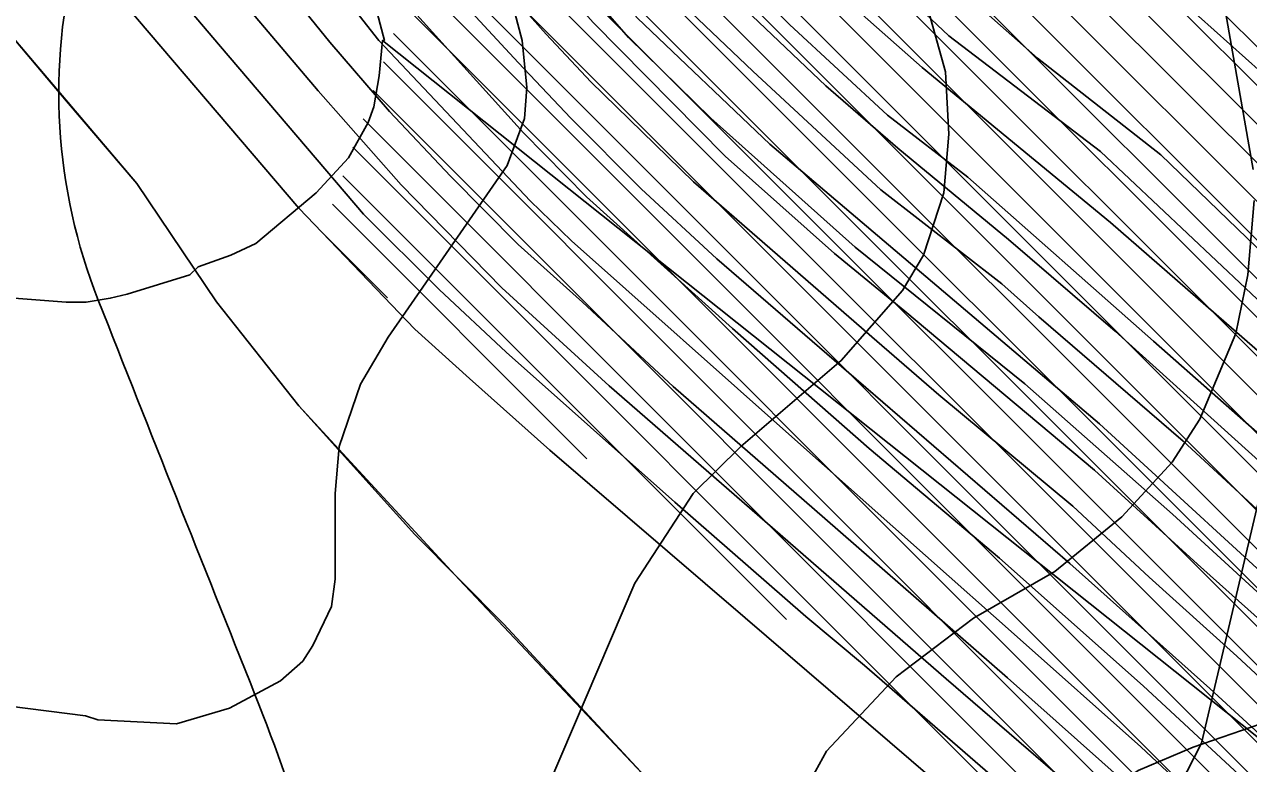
# Model space of a CAD drawing. Extents: x -510989 to -501240, y -1184665 to -1176098.
# Drawn here: x -505866.9 to -505553.2, y -1182202.2 to -1182012.9 of the extents above; entities that cross this region are included whole.
import ezdxf

# ---------------------------------------------------------------- set-up
doc = ezdxf.new("R2010")
doc.units = 0
for name, color, linetype in [('NAVRH_interakcni_prvky', 7, 'Continuous'), ('NAVRH_rozvodnice', 7, 'Continuous'), ('orna_puda', 7, 'Continuous'), ('popis', 7, 'Continuous'), ('STAV_erozne_ohrozene_plochy', 7, 'Continuous'), ('STAV_odtokove_linie', 7, 'Continuous'), ('STAV_povodi', 7, 'Continuous'), ('trvaly_travni_porost', 7, 'Continuous'), ('vrstevnice_01', 7, 'Continuous'), ('vrstevnice_02', 7, 'Continuous'), ('vrstevnice_03', 7, 'Continuous')]:
    doc.layers.add(name, color=color, linetype=linetype)

msp = doc.modelspace()

# ---------------------------------------------------------------- linework, layer by layer
at = {"layer": 'NAVRH_interakcni_prvky'}
msp.add_lwpolyline([(-505608.99, -1182282.38), (-505565.31, -1182197.02), (-505541.49, -1182095.78), (-505537.52, -1182014.39), (-505537.52, -1181958.81), (-505551.42, -1181861.54), (-505543.48, -1181770.22), (-505601.05, -1181698.76)], dxfattribs=at)
at = {"layer": 'NAVRH_rozvodnice'}
for centre, radius, start, end in [((-505713.41, -1182030.34), 144.71, 165.3806, 201.5508), ((-482411.88, -1172827.74), 25197.63, 201.550825, 201.797958), ((-506266.56, -1182367.95), 494.03, 11.4357, 21.798)]:
    msp.add_arc(centre, radius, start, end, dxfattribs=at)
at = {"layer": 'orna_puda'}
for points in [[(-505449.63, -1182114.77), (-505566.1, -1182010.76), (-505636.02, -1181946.35), (-505666.73, -1181903.35), (-505697.28, -1181859.94), (-505720.51, -1181825.65), (-505739.62, -1181796.79), (-505750.08, -1181780.4), (-505741.01, -1181764.89), (-505687.09, -1181848.17), (-505660.49, -1181883.83), (-505634.94, -1181918.67), (-505631.57, -1181922.99), (-505623.96, -1181932.93), (-505584.61, -1181971.35), (-505549.33, -1182005.12)], [(-505548.69, -1182072.33), (-505575.74, -1182046.26), (-505607.3, -1182021.49), (-505628.49, -1182002.74), (-505642.51, -1181989.57), (-505666.31, -1181964.35), (-505679.02, -1181948.82), (-505715.14, -1181898.95), (-505776.1, -1181815.46), (-505769.3, -1181805.97), (-505750.08, -1181780.4), (-505739.62, -1181796.79), (-505720.51, -1181825.65), (-505697.28, -1181859.94), (-505666.73, -1181903.35), (-505636.02, -1181946.35), (-505566.1, -1182010.76), (-505449.63, -1182114.77)], [(-505546.57, -1182087.4), (-505591.18, -1182045.46), (-505630.08, -1182015.76), (-505651.04, -1181995.93), (-505671.69, -1181975.7), (-505675.24, -1181971.59), (-505702.79, -1181935.13), (-505765.81, -1181848.01), (-505783.89, -1181826.23), (-505776.1, -1181815.46), (-505715.14, -1181898.95), (-505679.02, -1181948.82), (-505666.31, -1181964.35), (-505642.51, -1181989.57), (-505628.49, -1182002.74), (-505607.3, -1182021.49), (-505575.74, -1182046.26), (-505548.69, -1182072.33)], [(-505529.84, -1182114.76), (-505588.6, -1182063.62), (-505636.85, -1182023.91), (-505662.46, -1182001.15), (-505683, -1181978.33), (-505695.81, -1181963.06), (-505734.2, -1181911.27), (-505751.18, -1181885.54), (-505769.45, -1181860.32), (-505791.17, -1181834.24), (-505783.89, -1181826.23), (-505765.81, -1181848.01), (-505702.79, -1181935.13), (-505675.24, -1181971.59), (-505671.69, -1181975.7), (-505651.04, -1181995.93), (-505630.08, -1182015.76), (-505591.18, -1182045.46), (-505546.57, -1182087.4)], [(-505528.18, -1182137.53), (-505577.6, -1182094), (-505625.15, -1182052.03), (-505645.72, -1182036.13), (-505670.84, -1182012.86), (-505693.22, -1181990.05), (-505713.98, -1181965.62), (-505749.67, -1181918.15), (-505760.65, -1181899.98), (-505801.99, -1181847.3), (-505798.23, -1181842.98), (-505791.17, -1181834.24), (-505769.45, -1181860.32), (-505751.18, -1181885.54), (-505734.2, -1181911.27), (-505695.81, -1181963.06), (-505683, -1181978.33), (-505662.46, -1182001.15), (-505636.85, -1182023.91), (-505588.6, -1182063.62), (-505529.84, -1182114.76)], [(-505532.27, -1182141.24), (-505587.42, -1182091.43), (-505614.77, -1182067.94), (-505643.09, -1182044.56), (-505661.6, -1182028.61), (-505695.87, -1181995.88), (-505717.21, -1181970.31), (-505736.62, -1181944.38), (-505759.68, -1181911.96), (-505781.9, -1181881.56), (-505805.97, -1181852.06), (-505801.99, -1181847.3), (-505760.65, -1181899.98), (-505749.67, -1181918.15), (-505713.98, -1181965.62), (-505693.22, -1181990.05), (-505670.84, -1182012.86), (-505645.72, -1182036.13), (-505625.15, -1182052.03), (-505577.6, -1182094), (-505528.18, -1182137.53)], [(-505532.37, -1182154.29), (-505570.03, -1182119.63), (-505607, -1182087.75), (-505616.44, -1182079.3), (-505647.43, -1182055.24), (-505680.27, -1182024.87), (-505704.76, -1182001.46), (-505715.8, -1181988.14), (-505746.51, -1181948.8), (-505771.43, -1181914.01), (-505812.34, -1181860.62), (-505808.59, -1181855.27), (-505805.97, -1181852.06), (-505781.9, -1181881.56), (-505759.68, -1181911.96), (-505736.62, -1181944.38), (-505717.21, -1181970.31), (-505695.87, -1181995.88), (-505661.6, -1182028.61), (-505643.09, -1182044.56), (-505614.77, -1182067.94), (-505587.42, -1182091.43), (-505532.27, -1182141.24)], [(-505536.68, -1182165.35), (-505591.42, -1182115.18), (-505675.93, -1182043.56), (-505709.79, -1182011.3), (-505729.39, -1181989.04), (-505761.15, -1181948.45), (-505776.69, -1181924.96), (-505820.57, -1181871.69), (-505812.34, -1181860.62), (-505771.43, -1181914.01), (-505746.51, -1181948.8), (-505715.8, -1181988.14), (-505704.76, -1182001.46), (-505680.27, -1182024.87), (-505647.43, -1182055.24), (-505616.44, -1182079.3), (-505607, -1182087.75), (-505570.03, -1182119.63), (-505532.37, -1182154.29)], [(-505550.22, -1182165.56), (-505566.35, -1182151.16), (-505592.72, -1182127.05), (-505641.35, -1182086.35), (-505659.3, -1182071.55), (-505687.32, -1182046.58), (-505721.2, -1182012.39), (-505745.19, -1181985.2), (-505772.32, -1181949.14), (-505782.99, -1181932.89), (-505805.66, -1181905.83), (-505828.02, -1181881.59), (-505824.22, -1181876.23), (-505793.31, -1181913.88), (-505780.14, -1181928.72), (-505760.38, -1181956.69), (-505742.5, -1181980.43), (-505730.1, -1181995.64), (-505712.16, -1182016.21), (-505691.06, -1182036.89), (-505654.08, -1182069.9), (-505610.54, -1182104.92), (-505572.74, -1182138.34), (-505551.04, -1182158.25)], [(-505534.54, -1182209.27), (-505563.19, -1182182.97), (-505599.05, -1182150.98), (-505655.68, -1182102.08), (-505689.48, -1182072.92), (-505708.92, -1182054.97), (-505726.94, -1182036.86), (-505740.4, -1182022.58), (-505753.43, -1182008.51), (-505808.27, -1181940.23), (-505840.33, -1181901.77), (-505833.82, -1181891.38), (-505818.85, -1181910.12), (-505770.24, -1181970.64), (-505749.68, -1181996.85), (-505733.25, -1182015.36), (-505721.74, -1182027.59), (-505695.43, -1182053.16), (-505648.53, -1182094.02), (-505632.58, -1182107.72), (-505598.25, -1182136.28), (-505578.71, -1182154.42), (-505556.2, -1182174.66), (-505528.84, -1182200.14)], [(-505545.18, -1182214.83), (-505580.26, -1182182.28), (-505617.05, -1182149.56), (-505650.43, -1182121.46), (-505663.06, -1182110.4), (-505685.45, -1182090.8), (-505702.98, -1182074.96), (-505722.9, -1182057.01), (-505739.01, -1182040.64), (-505766.39, -1182010.41), (-505790.25, -1181981.36), (-505822.98, -1181943.35), (-505848.75, -1181914.84), (-505840.33, -1181901.77), (-505808.27, -1181940.23), (-505753.43, -1182008.51), (-505740.4, -1182022.58), (-505726.94, -1182036.86), (-505708.92, -1182054.97), (-505689.48, -1182072.92), (-505655.68, -1182102.08), (-505599.05, -1182150.98), (-505563.19, -1182182.97), (-505534.54, -1182209.27)], [(-505534.87, -1182240.97), (-505580.88, -1182197.95), (-505612.57, -1182169.78), (-505636.02, -1182148.91), (-505670.25, -1182118.51), (-505726.77, -1182068.32), (-505737.36, -1182058.02), (-505776.11, -1182017), (-505799.34, -1181987.39), (-505823.67, -1181958.67), (-505854.51, -1181923.82), (-505848.75, -1181914.84), (-505822.98, -1181943.35), (-505790.25, -1181981.36), (-505766.39, -1182010.41), (-505739.01, -1182040.64), (-505722.9, -1182057.01), (-505702.98, -1182074.96), (-505685.45, -1182090.8), (-505663.06, -1182110.4), (-505650.43, -1182121.46), (-505617.05, -1182149.56), (-505580.26, -1182182.28), (-505545.18, -1182214.83)], [(-505560.4, -1182228.84), (-505615.05, -1182180.23), (-505661.81, -1182139.41), (-505677.04, -1182126.17), (-505700.69, -1182105.62), (-505723.88, -1182084.02), (-505740.41, -1182069.28), (-505757.76, -1182051.76), (-505773.33, -1182035.16), (-505788.62, -1182017.4), (-505808.51, -1181992.89), (-505834.18, -1181962.22), (-505859.57, -1181935.79), (-505854.51, -1181923.82), (-505823.67, -1181958.67), (-505799.34, -1181987.39), (-505776.11, -1182017), (-505737.36, -1182058.02), (-505726.77, -1182068.32), (-505670.25, -1182118.51), (-505636.02, -1182148.91), (-505612.57, -1182169.78), (-505580.88, -1182197.95), (-505534.87, -1182240.97)], [(-505528.59, -1182272.56), (-505563.68, -1182238.3), (-505630.74, -1182180.48), (-505717.08, -1182105.45), (-505744.55, -1182080.37), (-505770.4, -1182053.98), (-505791.64, -1182029.89), (-505849.55, -1181961.49), (-505856.49, -1181953.98), (-505865.69, -1181948.03), (-505859.57, -1181935.79), (-505834.18, -1181962.22), (-505808.51, -1181992.89), (-505788.62, -1182017.4), (-505773.33, -1182035.16), (-505757.76, -1182051.76), (-505740.41, -1182069.28), (-505723.88, -1182084.02), (-505700.69, -1182105.62), (-505677.04, -1182126.17), (-505661.81, -1182139.41), (-505615.05, -1182180.23), (-505560.4, -1182228.84), (-505539.1, -1182249.38)], [(-505537.28, -1182277.15), (-505579.93, -1182239.02), (-505607.85, -1182215.08), (-505651.61, -1182177.07), (-505666.68, -1182164.52), (-505700.29, -1182135.24), (-505743.49, -1182096.79), (-505760.67, -1182080.74), (-505780.03, -1182061.47), (-505816.71, -1182018.56), (-505850.67, -1181978.46), (-505871.44, -1181958.44), (-505865.69, -1181948.03), (-505856.49, -1181953.98), (-505849.55, -1181961.49), (-505791.64, -1182029.89), (-505770.4, -1182053.98), (-505744.55, -1182080.37), (-505717.08, -1182105.45), (-505630.74, -1182180.48), (-505563.68, -1182238.3), (-505528.59, -1182272.56)], [(-505505.38, -1182318.31), (-505623.88, -1182215), (-505682.19, -1182164.88), (-505732.29, -1182121.93), (-505752.85, -1182103.56), (-505766.92, -1182090.9), (-505796.61, -1182059.91), (-505846.92, -1182000.9), (-505876.17, -1181968.64), (-505871.44, -1181958.44), (-505850.67, -1181978.46), (-505816.71, -1182018.56), (-505780.03, -1182061.47), (-505760.67, -1182080.74), (-505743.49, -1182096.79), (-505700.29, -1182135.24), (-505666.68, -1182164.52), (-505651.61, -1182177.07), (-505607.85, -1182215.08), (-505579.93, -1182239.02), (-505537.28, -1182277.15)], [(-505705.75, -1182207.82), (-505744.09, -1182166.53), (-505766.88, -1182143.5), (-505796.64, -1182110.59), (-505817.71, -1182083.96), (-505838.14, -1182053.64), (-505874.11, -1182011.33), (-505875.54, -1182012.39), (-505879.01, -1182006.89), (-505880.87, -1182002), (-505882.7, -1181995.37), (-505881.66, -1181983.75), (-505879.01, -1181974.31), (-505876.17, -1181968.64), (-505846.92, -1182000.9), (-505796.61, -1182059.91), (-505766.92, -1182090.9), (-505752.85, -1182103.56), (-505732.29, -1182121.93), (-505682.19, -1182164.88), (-505623.88, -1182215)], [(-505528.84, -1182200.14), (-505556.2, -1182174.66), (-505578.71, -1182154.42), (-505598.25, -1182136.28), (-505632.58, -1182107.72), (-505648.53, -1182094.02), (-505695.43, -1182053.16), (-505721.74, -1182027.59), (-505733.25, -1182015.36), (-505749.68, -1181996.85)], [(-505721.2, -1182012.39), (-505687.32, -1182046.58), (-505659.3, -1182071.55), (-505641.35, -1182086.35), (-505592.72, -1182127.05), (-505566.35, -1182151.16), (-505550.22, -1182165.56)]]:
    msp.add_lwpolyline(points, dxfattribs=at)
at = {"layer": 'popis'}
msp.add_lwpolyline([(-505705.75, -1182207.82), (-505755.48, -1182155.02), (-505796.64, -1182110.59), (-505817.71, -1182083.96), (-505838.14, -1182053.64), (-505856.12, -1182032.49), (-505874.11, -1182011.33), (-505876.32, -1182012.97), (-505879.59, -1182007.81), (-505881.78, -1182003.35), (-505883.62, -1181996.27), (-505882.38, -1181982.63), (-505879.8, -1181973.74), (-505877.53, -1181967.51), (-505874.35, -1181961.42), (-505861.11, -1181934.92), (-505857.77, -1181927.2), (-505855.32, -1181922.91), (-505842.27, -1181900.39), (-505825.06, -1181875.34), (-505784.46, -1181824.63)], dxfattribs=at)
at = {"layer": 'STAV_erozne_ohrozene_plochy'}
for p, q in [((-505650.95, -1181918.76), (-505228.68, -1182341.03)), ((-505658.32, -1181921.29), (-505235.89, -1182343.71)), ((-505665.69, -1181923.81), (-505244.24, -1182345.26)), ((-505673.06, -1181926.34), (-505252.6, -1182346.81)), ((-505687.81, -1181931.4), (-505269.3, -1182349.91)), ((-505680.44, -1181928.87), (-505260.95, -1182348.36)), ((-505695.18, -1181933.93), (-505277.65, -1182351.46)), ((-505702.55, -1181936.46), (-505286, -1182353.01)), ((-505709.92, -1181938.99), (-505294.35, -1182354.56)), ((-505717.29, -1181941.52), (-505302.7, -1182356.11)), ((-505732.03, -1181946.57), (-505319.4, -1182359.2)), ((-505724.66, -1181944.04), (-505311.05, -1182357.65)), ((-505739.4, -1181949.1), (-505327.75, -1182360.75)), ((-505746.77, -1181951.63), (-505336.1, -1182362.3)), ((-505751.45, -1181956.85), (-505344.45, -1182363.85)), ((-505754.06, -1181964.15), (-505352.8, -1182365.4)), ((-505756.66, -1181971.44), (-505361.15, -1182366.95)), ((-505759.27, -1181978.73), (-505370.56, -1182367.45)), ((-505761.88, -1181986.02), (-505384.98, -1182362.92)), ((-505764.49, -1181993.31), (-505399.41, -1182358.39)), ((-505767.1, -1182000.6), (-505413.84, -1182353.86)), ((-505769.71, -1182007.89), (-505428.27, -1182349.33)), ((-505772.31, -1182015.18), (-505442.7, -1182344.8)), ((-505774.92, -1182022.48), (-505467.22, -1182330.18)), ((-505777.53, -1182029.77), (-505518.33, -1182288.97)), ((-505780.14, -1182037.06), (-505569.44, -1182247.76)), ((-505782.75, -1182044.35), (-505620.55, -1182206.55)), ((-505785.36, -1182051.64), (-505671.66, -1182165.34)), ((-505787.96, -1182058.93), (-505722.77, -1182124.12)), ((-505790.57, -1182066.22), (-505773.88, -1182082.91))]:
    msp.add_line(p, q, dxfattribs=at)
at = {"layer": 'STAV_odtokove_linie'}
msp.add_line((-505775.19, -1182017), (-505329.16, -1182371.89), dxfattribs=at)
at = {"layer": 'STAV_povodi'}
for centre, radius, start, end in [((-505713.41, -1182030.34), 144.71, 165.3806, 201.5508), ((-482411.88, -1172827.74), 25197.63, 201.550825, 201.797958), ((-506266.56, -1182367.95), 494.03, 11.4357, 21.798)]:
    msp.add_arc(centre, radius, start, end, dxfattribs=at)
at = {"layer": 'trvaly_travni_porost'}
msp.add_lwpolyline([(-505551.04, -1182158.25), (-505572.74, -1182138.34), (-505610.54, -1182104.92), (-505654.08, -1182069.9), (-505691.06, -1182036.89), (-505712.16, -1182016.21), (-505730.1, -1181995.64), (-505742.5, -1181980.43), (-505760.38, -1181956.69), (-505780.14, -1181928.72), (-505793.31, -1181913.88), (-505824.22, -1181876.23), (-505820.57, -1181871.69), (-505776.69, -1181924.96), (-505761.15, -1181948.45), (-505729.39, -1181989.04), (-505709.79, -1182011.3), (-505675.93, -1182043.56), (-505591.42, -1182115.18), (-505536.68, -1182165.35)], dxfattribs=at)
at = {"layer": 'vrstevnice_01'}
for points in [[(-505671.19, -1181865), (-505672.41, -1181880), (-505677.19, -1181891), (-505692.31, -1181917), (-505695, -1181930), (-505693.81, -1181937), (-505688.81, -1181947), (-505683.59, -1181953), (-505656.81, -1181971), (-505647.91, -1181981), (-505638.41, -1181998), (-505630.91, -1182025), (-505630, -1182041), (-505631.31, -1182056), (-505636.5, -1182072), (-505641.91, -1182081), (-505657.59, -1182099), (-505683.31, -1182121), (-505695.59, -1182133), (-505710.5, -1182156), (-505735.69, -1182215)], [(-505550.09, -1182192), (-505567.41, -1182198), (-505581.5, -1182204), (-505588.69, -1182209), (-505602.91, -1182221), (-505605.91, -1182225), (-505610.31, -1182234), (-505613.81, -1182247), (-505619.09, -1182272), (-505624.69, -1182285), (-505630.81, -1182294), (-505638.91, -1182303), (-505646, -1182308), (-505649.09, -1182312), (-505652.59, -1182315), (-505660.91, -1182322), (-505662.28, -1182323.58)]]:
    msp.add_lwpolyline(points, dxfattribs=at)
at = {"layer": 'vrstevnice_02'}
for points in [[(-505632.5, -1181923), (-505628.41, -1181928), (-505621, -1181934), (-505611.09, -1181936), (-505600.91, -1181936), (-505591.81, -1181938), (-505579.5, -1181947), (-505574, -1181954), (-505569.5, -1181962), (-505564.69, -1181978), (-505552.09, -1182050)], [(-505742.81, -1182004), (-505739.41, -1182017), (-505738.19, -1182029), (-505738.81, -1182037), (-505743.19, -1182049), (-505773.69, -1182093), (-505780.81, -1182105), (-505786.31, -1182121), (-505787.31, -1182133), (-505787.31, -1182155), (-505788.19, -1182162), (-505793, -1182172), (-505795.59, -1182176), (-505801.31, -1182181), (-505814.41, -1182188), (-505827.91, -1182192), (-505848.09, -1182191), (-505851.31, -1182190), (-505890.31, -1182185)], [(-505551.81, -1182058), (-505553.41, -1182077), (-505556.5, -1182092), (-505565.69, -1182114), (-505572.81, -1182125), (-505585.69, -1182139), (-505602.91, -1182153), (-505623.69, -1182165), (-505643.5, -1182180), (-505661.41, -1182199), (-505668, -1182211)]]:
    msp.add_lwpolyline(points, dxfattribs=at)
at = {"layer": 'vrstevnice_03'}
for points in [[(-505777.41, -1182034), (-505776, -1182026), (-505775.19, -1182017), (-505774.69, -1182017), (-505778.09, -1182004)], [(-505869.59, -1182083), (-505856.19, -1182084), (-505853.09, -1182084), (-505851.09, -1182084), (-505844.91, -1182083), (-505840.59, -1182082), (-505824.5, -1182077), (-505822.41, -1182075), (-505814, -1182072), (-505807.59, -1182069), (-505792.19, -1182056), (-505783.91, -1182047), (-505778.81, -1182038), (-505777.41, -1182034)]]:
    msp.add_lwpolyline(points, dxfattribs=at)

doc.saveas('drawing.dxf')
